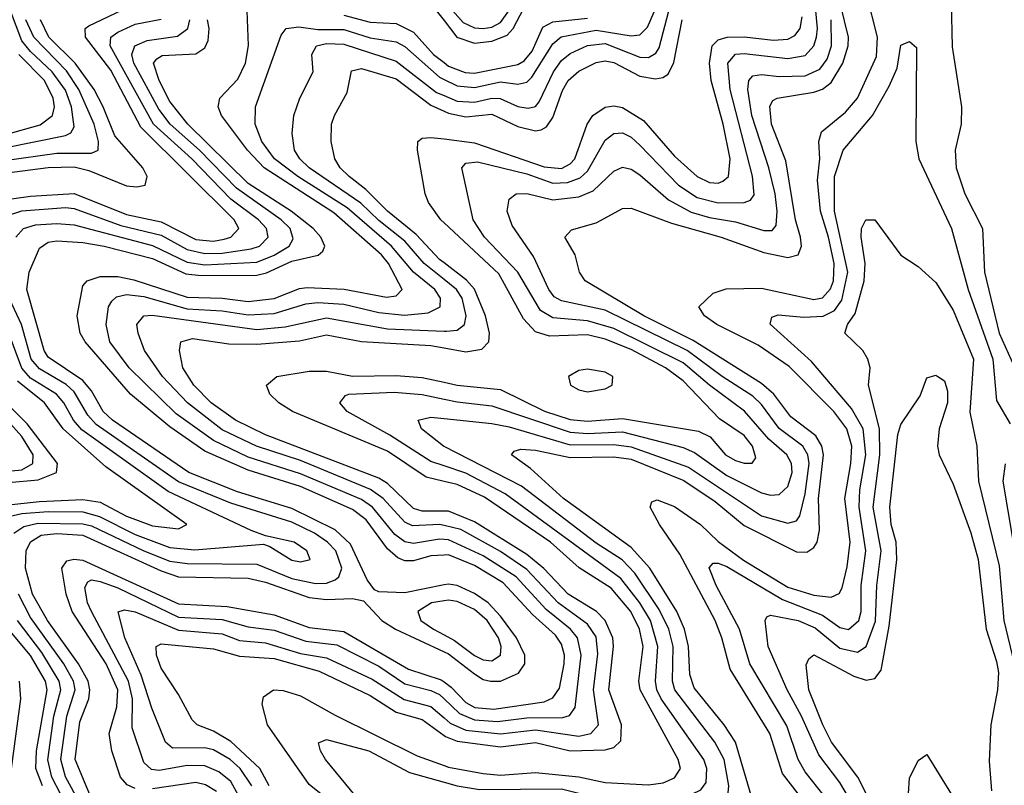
# Model space of a CAD drawing. Header units: inches. Extents: x 990535 to 1117859, y 769386 to 892122.
# Tile 810 of 1056: x 1049025 to 1051288, y 865371 to 867130. Entities that reach past the tile are written whole.
import ezdxf

# ---------------------------------------------------------------- set-up
doc = ezdxf.new("R2010")
doc.units = ezdxf.units.IN
doc.header["$MEASUREMENT"] = 0
doc.layers.add('B0846', color=7, linetype='Continuous')
doc.layers.add('B0856', color=7, linetype='Continuous')

msp = doc.modelspace()

# ---------------------------------------------------------------- linework, layer by layer
at = {"layer": 'B0846', "color": 5}
for points, elevation in [([(1048967.2, 866712.8), (1049050, 866724.5), (1049150, 866731), (1049270, 866682.3), (1049350, 866665.5), (1049430, 866625.1), (1049470, 866621.5), (1049494.6, 866625.4), (1049510.4, 866630), (1049528.4, 866650), (1049517.7, 866670), (1049303.3, 866883.3), (1049234, 867014), (1049176.4, 867090), (1049175.5, 867110), (1049183.9, 867116.1), (1049306, 867174)], 2980), ([(1048990, 866835.4), (1049130, 866864), (1049142.7, 866870), (1049150, 866883.5), (1049144.2, 866930), (1049130, 866968.2), (1049099.6, 867010), (1049050, 867056.6), (1049030, 867081.6), (1049003.9, 867150)], 3060), ([(1050000, 865899.8), (1049970, 865898.5), (1049930, 865886.6), (1049910, 865886.6), (1049893.5, 865893.5), (1049870, 865914.2), (1049821, 865981), (1049790, 866005), (1049670, 866057.3), (1049550, 866094.9), (1049450, 866139), (1049370, 866194.4), (1049279.8, 866270), (1049174.9, 866390), (1049163.8, 866410), (1049156.6, 866450), (1049170, 866518.4), (1049179.9, 866530), (1049210, 866539.9), (1049250, 866540.1), (1049287.3, 866532.7), (1049410, 866492.7), (1049490, 866490), (1049550, 866482.6), (1049610, 866489.2), (1049667.5, 866512.5), (1049685.3, 866514.7), (1049770.8, 866510.8), (1049867.5, 866492.5), (1049890, 866495.7), (1049903.9, 866510), (1049872.8, 866570), (1049856.3, 866590), (1049746.6, 866686.6), (1049586.9, 866790), (1049548.6, 866830), (1049488.5, 866910), (1049481.2, 866930), (1049484.5, 866950), (1049526.5, 866993.5), (1049543.4, 867030), (1049550.6, 867070.6), (1049547.3, 867150)], 2880), ([(1049970, 867166.6), (1050000, 867128)], 2920), ([(1048990, 866677.5), (1049030, 866691), (1049130, 866698.8), (1049150, 866696.2), (1049256.9, 866656.9), (1049350, 866634.7), (1049410, 866602.3), (1049450, 866592.9), (1049490, 866593.7), (1049556.6, 866603.4), (1049576.2, 866610), (1049596.2, 866630), (1049591.9, 866650), (1049573.6, 866670), (1049510, 866717.9), (1049420.2, 866810), (1049332, 866890), (1049232.6, 867070), (1049233.9, 867090), (1049250, 867101.6), (1049290, 867119.6), (1049350, 867131.1)], 2960), ([(1048990, 866806.4), (1049110, 866823.7), (1049190, 866823.6), (1049205.2, 866830), (1049205.8, 866850), (1049195.6, 866890), (1049160.9, 866970), (1049132.2, 867012.2), (1049057.3, 867090), (1049039.3, 867130)], 3040), ([(1048990, 866777.3), (1049090, 866790.5), (1049150, 866792.2), (1049183.8, 866783.8), (1049270, 866748.4), (1049293.9, 866746.1), (1049312.9, 866750), (1049318.1, 866770), (1049307.7, 866790), (1049243.2, 866863.2), (1049216.8, 866930), (1049195.6, 866970), (1049152.4, 867030), (1049091.4, 867090), (1049072.9, 867130)], 3020), ([(1049016.3, 866630), (1049033.8, 866650), (1049061.1, 866658.9), (1049110, 866661.9), (1049150, 866658.5), (1049330, 866611.4), (1049410, 866573), (1049450, 866566.9), (1049570, 866573), (1049610, 866588.9), (1049643.9, 866610), (1049653.2, 866626.8), (1049646.3, 866650), (1049625.8, 866670), (1049522.9, 866742.9), (1049437.7, 866830), (1049370.6, 866890), (1049344.4, 866924.4), (1049287.4, 867030), (1049282.7, 867050), (1049289.8, 867070.2), (1049317.9, 867082.1), (1049387.7, 867092.3), (1049411.4, 867110), (1049415.7, 867130)], 2940), ([(1050000, 865831.5), (1049910, 865813.4), (1049850, 865815.5), (1049840.3, 865820.3), (1049823.1, 865843.1), (1049784.8, 865924.8), (1049750, 865957.9), (1049650, 866006.8), (1049525.4, 866045.4), (1049413.2, 866090), (1049238.3, 866210), (1049216.8, 866230), (1049190, 866277.1), (1049170, 866301.2), (1049090, 866354.9), (1049080.8, 866370), (1049041.4, 866510), (1049046.4, 866550), (1049070, 866605), (1049090, 866618.5), (1049110, 866621.6), (1049170, 866618.3), (1049219.2, 866610), (1049330, 866581.1), (1049406.5, 866546.5), (1049442.2, 866542.2), (1049570, 866542.7), (1049591.7, 866548.3), (1049650, 866575.5), (1049711, 866589), (1049721.6, 866598.4), (1049726.2, 866610), (1049716.9, 866630), (1049699.4, 866650), (1049648.4, 866690), (1049550, 866753.3), (1049411, 866890), (1049370, 866941.9), (1049345.1, 866990), (1049332.1, 867030), (1049340.3, 867039.7), (1049352.6, 867047.4), (1049430, 867051.6), (1049450, 867065.5), (1049458.1, 867081.9), (1049460.1, 867110), (1049456.1, 867130)], 2920), ([(1049770, 867140.4), (1049830, 867124.2), (1049890, 867121.4), (1049930, 867101.2), (1049976.2, 867050), (1050000, 867031.4)], 2880), ([(1050000, 865935.9), (1049990, 865936.8), (1049930, 865926.6), (1049910, 865930.6), (1049887.3, 865947.3), (1049835.8, 866010), (1049810, 866027.6), (1049670, 866086.7), (1049550, 866125.2), (1049470, 866163.2), (1049384.5, 866224.5), (1049276.1, 866330), (1049231.6, 866390), (1049223.5, 866430), (1049229.2, 866470), (1049236.8, 866483.2), (1049247.1, 866492.9), (1049270, 866498.3), (1049310, 866493.7), (1049410, 866465.6), (1049490, 866461.1), (1049550, 866451.9), (1049610, 866455), (1049682.5, 866477.5), (1049710, 866480.6), (1049770, 866476.6), (1049850, 866457.2), (1049909.2, 866450.8), (1049963.4, 866456.6), (1049991.1, 866470), (1049991.9, 866490), (1049978.7, 866510), (1049930, 866550), (1049879, 866610), (1049777.4, 866697.4), (1049663.9, 866770), (1049610.2, 866810), (1049581.2, 866850), (1049566.2, 866890), (1049566.4, 866930), (1049625.6, 867094.4), (1049637.2, 867110), (1049666.2, 867113.8), (1049710, 867107.5), (1049770, 867107.2), (1049830, 867088.7), (1049890, 867079.3), (1049910, 867068.4), (1049990, 866997.6), (1050000, 866992.7)], 2860), ([(1050000, 866533.1), (1049954.2, 866570), (1049910, 866621.1), (1049850, 866668.3), (1049808.6, 866708.6), (1049690.3, 866790), (1049669, 866810), (1049656.1, 866830), (1049651.3, 866868.7), (1049655.2, 866910), (1049668.4, 866950), (1049699.6, 867010), (1049696.6, 867050), (1049706.6, 867070), (1049730, 867075.6), (1049770, 867074.1), (1049890, 867034.7), (1049983, 866963), (1050000, 866955.6)], 2840), ([(1048990, 866865.6), (1049071.9, 866888.1), (1049100.5, 866910), (1049104.8, 866930), (1049102, 866950), (1049082.2, 866990), (1049022.6, 867050)], 3080), ([(1050000, 866571.4), (1049990, 866579), (1049936.3, 866636.3), (1049870, 866689.8), (1049820.2, 866740.2), (1049782.4, 866770), (1049761.6, 866790), (1049749, 866810), (1049740.6, 866850), (1049741.5, 866890), (1049748, 866910), (1049777.5, 866962.5), (1049787.7, 867012.3), (1049810, 867018.1), (1049890, 866994.1), (1049970, 866933.9), (1050000, 866919.8)], 2820), ([(1050000, 866663.3), (1049992.7, 866670), (1049964.1, 866710), (1049956.7, 866730), (1049938.9, 866830), (1049940.2, 866850), (1049950, 866857.9), (1049970, 866859.5), (1050000, 866855.9)], 2780), ([(1049011.5, 865950), (1049034.3, 865965.7), (1049066.7, 865973.3), (1049170, 865971.9), (1049190, 865967.4), (1049310, 865909.5), (1049370, 865885.9), (1049410, 865880.3), (1049570, 865879.4), (1049650, 865846.5), (1049705, 865835), (1049730, 865835.8), (1049750, 865843.1), (1049758.6, 865850), (1049764.9, 865870), (1049751.3, 865910), (1049732.6, 865930), (1049702.3, 865950), (1049650, 865975.3), (1049510, 866019.3), (1049390, 866068.4), (1049200.2, 866200.2), (1049181.3, 866221.3), (1049150, 866275.4), (1049131.9, 866291.9), (1049070, 866327.5), (1049051.1, 866350), (1049028.9, 866430), (1048991.7, 866510)], 2940), ([(1050000, 865967.9), (1049990, 865970.3), (1049927.5, 865967.5), (1049910, 865975.8), (1049860.5, 866030), (1049830.8, 866050.8), (1049670, 866117.4), (1049569.1, 866150), (1049490, 866188.1), (1049410.2, 866250), (1049353.1, 866310), (1049311.4, 866370), (1049296.8, 866410), (1049294.4, 866430), (1049310, 866449.6), (1049329.1, 866450.9), (1049570, 866418.2), (1049635.3, 866424.7), (1049730, 866445.4), (1049870, 866420), (1050000, 866414.3)], 2840), ([(1048993.3, 865986.7), (1049030, 865995.2), (1049090, 866000.3), (1049170, 865999.1), (1049208.5, 865988.5), (1049290, 865947), (1049370, 865917.3), (1049427.6, 865912.4), (1049584.9, 865924.9), (1049600, 865920), (1049650, 865888.2), (1049670, 865884.5), (1049692.2, 865890), (1049684.7, 865910), (1049655.3, 865930), (1049590, 865944.2), (1049556.8, 865956.8), (1049366, 866046), (1049168, 866188), (1049148.4, 866210), (1049126.1, 866250), (1049109.4, 866269.4), (1049050, 866306.8), (1049030, 866329.5), (1048991.7, 866431.7)], 2960), ([(1050000, 866000.8), (1049950, 866001.2), (1049930, 866007.3), (1049870, 866064.7), (1049850, 866077), (1049590, 866176.5), (1049520.6, 866210), (1049465.1, 866250), (1049425, 866290), (1049399.9, 866330), (1049391.8, 866370), (1049395.2, 866390), (1049422.1, 866397.9), (1049505.1, 866385.1), (1049570, 866384.2), (1049668, 866392), (1049730, 866406), (1049810.6, 866390.6), (1049970, 866381.1), (1050000, 866375.8)], 2820), ([(1050000, 866069.2), (1049958.7, 866078.7), (1049870, 866139), (1049651.7, 866230), (1049620.1, 866250), (1049599.4, 866270), (1049591.7, 866290), (1049616, 866310), (1049690, 866322.3), (1049730, 866322.3), (1049790, 866311.1), (1049890, 866312.4), (1049950, 866308.3), (1050000, 866296.9)], 2780), ([(1048970, 866012.7), (1049070, 866023.4), (1049170, 866027.8), (1049210, 866021.5), (1049270, 865989.3), (1049330, 865967.3), (1049390, 865960.1), (1049408.7, 865970), (1049222.8, 866102.8), (1049124.4, 866190), (1049082, 866250), (1049019.4, 866299.4)], 2980), ([(1048910, 866084.7), (1049030, 866095.6), (1049055.3, 866110), (1049055.4, 866130), (1049030, 866172.2), (1048945.6, 866265.6)], 3040), ([(1050000, 866105.1), (1049970, 866115.3), (1049875.3, 866175.3), (1049777.4, 866230), (1049760.6, 866250), (1049773.3, 866266.7), (1049781.6, 866270), (1049885.5, 866274.5), (1049950, 866269.2), (1050000, 866258.4)], 2760), ([(1048930, 866060.3), (1049067.4, 866072.6), (1049109.1, 866090), (1049111.5, 866110), (1049041.8, 866201.8), (1048981.8, 866261.8)], 3020), ([(1050000, 866149.4), (1049998.8, 866150), (1049947.9, 866190), (1049940.9, 866210), (1049970, 866216.7), (1050000, 866213.6)], 2740), ([(1049210.8, 865290.8), (1049152.3, 865430), (1049163.2, 865516.8), (1049184, 865570), (1049186.2, 865590), (1049181.8, 865610), (1049159.8, 865650), (1049088.8, 865750), (1049054.3, 865810), (1049038.3, 865870), (1049039.9, 865910), (1049049.3, 865930.7), (1049074.2, 865945.8), (1049110, 865949.8), (1049170, 865945.9), (1049350, 865863.5), (1049390, 865850.2), (1049550, 865846.6), (1049590, 865838), (1049690, 865802.5), (1049730, 865797.6), (1049790, 865800.5), (1049815.2, 865795.2), (1049857, 865750), (1049888.3, 865730), (1050000, 865677.5)], 2920), ([(1049290, 865363.8), (1049271.9, 865371.9), (1049256.8, 865390), (1049236.4, 865450), (1049230.7, 865490), (1049248.4, 865551.6), (1049250, 865590), (1049223.5, 865650), (1049145.2, 865770), (1049131.5, 865810), (1049121.5, 865870), (1049133, 865887), (1049149.3, 865890.7), (1049170, 865888.5), (1049390, 865787.6), (1049501.7, 865781.7), (1049610, 865762.6), (1049690, 865733.4), (1049770, 865724.5), (1049918.2, 865638.2), (1049993.2, 865613.2), (1050000, 865608.4)], 2880), ([(1049527.6, 865347.6), (1049510, 865379.5), (1049482.2, 865402.2), (1049450, 865415.8), (1049410, 865416.2), (1049345, 865405), (1049327.7, 865407.7), (1049310, 865423.8), (1049283.2, 865503.2), (1049283.7, 865570), (1049274.9, 865610), (1049189.7, 865770), (1049180.8, 865790), (1049174.6, 865825.4), (1049181.5, 865838.5), (1049190, 865842.9), (1049210, 865839.4), (1049250, 865824.9), (1049390, 865757.4), (1049490, 865751.9), (1049550, 865735.4), (1049610, 865727.8), (1049682.2, 865702.2), (1049753.4, 865693.4), (1049850, 865644.6), (1049910, 865604.2), (1049970, 865589), (1049990, 865579.4), (1050000, 865569.9)], 2860), ([(1049163.3, 865330), (1049130, 865390.7), (1049119.4, 865430), (1049133.1, 865530), (1049152.2, 865590), (1049148.8, 865610), (1049126.1, 865650), (1049050, 865756.8), (1049021.8, 865810)], 2940), ([(1050000, 865794.9), (1049971, 865790), (1049939.8, 865770), (1049946.9, 865750), (1049976.1, 865730), (1050000, 865716.9)], 2940), ([(1049558.4, 865370), (1049531.4, 865410), (1049508.3, 865430), (1049470, 865452.2), (1049450, 865456.9), (1049376.2, 865456.2), (1049359.9, 865470), (1049328.2, 865548.2), (1049304.1, 865624.1), (1049266.6, 865710), (1049250.8, 865769.2), (1049265.7, 865774.3), (1049290, 865769.5), (1049390, 865727.2), (1049490, 865719.2), (1049530, 865703.9), (1049590, 865698.3), (1049670, 865673.7), (1049730, 865664), (1049835, 865615), (1049908.2, 865568.2), (1049970, 865552.1), (1050000, 865526.1)], 2840), ([(1049140.1, 865310), (1049099, 865390), (1049089.7, 865429.7), (1049103.5, 865530), (1049119.3, 865590), (1049115.7, 865610), (1049076, 865676), (1049019.8, 865750)], 2960), ([(1049077.5, 865370), (1049062.2, 865410), (1049063.1, 865450), (1049088.1, 865590), (1049084.2, 865610), (1049049.4, 865669.4), (1048999.2, 865730)], 2980), ([(1049598.2, 865370), (1049577, 865410), (1049510, 865471.5), (1049470, 865495.4), (1049432.9, 865510), (1049421.5, 865521.5), (1049390, 865579.8), (1049350, 865640.3), (1049339.3, 865670), (1049338.3, 865690), (1049350, 865696.2), (1049470, 865684.8), (1049530, 865667.4), (1049610, 865662), (1049713.1, 865633.1), (1049830, 865577.3), (1049890, 865539), (1049950, 865522.3), (1050000, 865485.4)], 2820), ([(1049005.6, 865410), (1049027.8, 865570), (1049024.4, 865610)], 3020), ([(1050000, 865093.5), (1049973.2, 865113.2), (1049890, 865163), (1049810, 865193.7), (1049799.3, 865210), (1049792.4, 865270), (1049776.5, 865310), (1049750, 865334.4), (1049713.6, 865353.6), (1049690, 865373.1), (1049594.6, 865510), (1049582.2, 865557.8), (1049585.4, 865574.6), (1049608.2, 865590), (1049630, 865588.8), (1049670, 865576.6), (1049750, 865532), (1049938.5, 865438.5), (1050000, 865416.2)], 2780), ([(1050000, 865139.4), (1049856.5, 865236.5), (1049839.2, 865259.2), (1049810, 865330), (1049727.3, 865430), (1049715.8, 865450), (1049711.3, 865468.7), (1049730, 865476.6), (1049827.2, 865450), (1049920.7, 865400.7), (1050000, 865378.5)], 2760), ([(1049476.9, 865356.9), (1049452.1, 865372.1), (1049430, 865377.2), (1049330, 865363.1)], 2880)]:
    msp.add_lwpolyline(points, dxfattribs=dict(at, elevation=elevation))
at = {"layer": 'B0856', "color": 5}
for points, elevation in [([(1050722.4, 865290), (1050670.2, 865470), (1050644.2, 865510), (1050574.9, 865594.9), (1050565.3, 865625.3), (1050562, 865690), (1050552.5, 865730), (1050534.8, 865770), (1050473.4, 865870), (1050430, 865917.1), (1050274.7, 866030), (1050199.1, 866099.1), (1050154.8, 866130), (1050161.4, 866138.6), (1050176.9, 866143.1), (1050210, 866140.7), (1050290, 866123.8), (1050390, 866125.9), (1050430, 866120.4), (1050551.2, 866071.2), (1050623.2, 866023.2), (1050690, 865967.8), (1050810, 865907.2), (1050833.5, 865906.5), (1050850, 865917.2), (1050857.3, 865930), (1050862.9, 865957.1), (1050860.3, 866030), (1050872.3, 866130), (1050868.6, 866150), (1050854.2, 866174.2), (1050797.3, 866217.3), (1050758.1, 866270), (1050730, 866294.4), (1050572.7, 866392.7), (1050459, 866450), (1050324.2, 866530), (1050311.7, 866550), (1050301.6, 866590), (1050277.3, 866630), (1050292.8, 866647.2), (1050350, 866663.6), (1050410, 866696), (1050430, 866697.3), (1050522.9, 866662.9), (1050637.3, 866630), (1050735.3, 866595.3), (1050790, 866583.3), (1050814.1, 866590), (1050821.4, 866610), (1050819.4, 866630), (1050807.9, 866670), (1050785.9, 866805.9), (1050752.6, 866890), (1050748.6, 866931.4), (1050755.8, 866944.2), (1050765.7, 866950), (1050850, 866963.3), (1050870, 866970.7), (1050890, 866985.4), (1050916.7, 867030), (1050928.5, 867070), (1050929.6, 867090), (1050875.9, 867310)], 2720), ([(1050000, 866992.7), (1050030, 866978.1), (1050070, 866974), (1050130, 866986.9), (1050170, 866982.1), (1050190, 866986.3), (1050202.2, 866997.8), (1050250, 867074.3), (1050269.5, 867090.5), (1050350, 867106.3), (1050430, 867092.8), (1050450, 867095), (1050467.3, 867112.7), (1050503.5, 867196.5)], 2860), ([(1050846.5, 865310), (1050777.9, 865397.9), (1050749.1, 865490), (1050657.7, 865637.7), (1050638.5, 865710), (1050622.9, 865750), (1050542.1, 865902.1), (1050495.6, 865970), (1050474, 866010), (1050478, 866022), (1050490, 866027), (1050530, 866011.3), (1050589.8, 865970), (1050630, 865931.3), (1050688.5, 865888.5), (1050790, 865826.6), (1050850, 865807.5), (1050890, 865802.9), (1050908, 865812), (1050915.1, 865824.9), (1050926.8, 865873.2), (1050933.5, 865930), (1050921.3, 866030), (1050935.2, 866110), (1050937.4, 866150), (1050925.8, 866190), (1050895.9, 866230), (1050792.9, 866332.9), (1050722.3, 866382.3), (1050626.8, 866430), (1050598.7, 866450), (1050585.5, 866470), (1050618.4, 866501.6), (1050648.2, 866511.8), (1050730, 866513.4), (1050850, 866486.8), (1050870, 866490.6), (1050888.6, 866511.4), (1050895, 866530), (1050896.4, 866570), (1050883.8, 866630), (1050864.9, 866690), (1050858.6, 866761.4), (1050863.8, 866810), (1050861.3, 866850), (1050867.3, 866872.7), (1050922.5, 866917.5), (1050950.4, 866949.6), (1050994.3, 867045.7), (1050995.9, 867090), (1050970.8, 867190)], 2680), ([(1050000, 867172.6), (1050043.7, 867123.7), (1050070, 867111), (1050090, 867109.5), (1050110, 867113), (1050130, 867123.4), (1050165.6, 867174.4)], 2940), ([(1051165.9, 867170), (1051167.9, 867067.9), (1051189.7, 866930), (1051188.3, 866890), (1051175, 866830), (1051177.1, 866790), (1051196.7, 866730), (1051237.4, 866650), (1051242.1, 866550), (1051275.9, 866410), (1051317.6, 866317.6)], 2680), ([(1050000, 867128), (1050029.8, 867089.8), (1050070, 867076.1), (1050110, 867080.9), (1050145.3, 867094.7), (1050158.6, 867110), (1050183.2, 867156.8)], 2920), ([(1050000, 866955.6), (1050030, 866942.6), (1050070, 866940.4), (1050110, 866950), (1050129.3, 866949.3), (1050170, 866930.6), (1050193.4, 866926.6), (1050210, 866930.8), (1050219, 866941), (1050251.5, 867010), (1050270, 867036.3), (1050290, 867052.5), (1050329.5, 867070.5), (1050370, 867075), (1050450, 867043.6), (1050470, 867043.1), (1050486.6, 867053.4), (1050494.8, 867065.3), (1050517, 867150)], 2840), ([(1050000, 866258.4), (1050030, 866251.9), (1050110, 866243), (1050290, 866182), (1050330, 866179.2), (1050410, 866183.2), (1050550, 866147), (1050575.8, 866135.8), (1050650, 866082.6), (1050730, 866042.9), (1050750, 866037.3), (1050770, 866039.3), (1050790, 866057.6), (1050800, 866090), (1050798.9, 866110), (1050787.7, 866130), (1050746.2, 866166.2), (1050690.5, 866230.5), (1050610, 866290.4), (1050550, 866341.9), (1050390, 866420.9), (1050330, 866438.4), (1050250, 866444.9), (1050221.7, 866461.7), (1050169.7, 866550), (1050093.3, 866630), (1050066.7, 866670), (1050040.6, 866790), (1050050, 866800.6), (1050076.6, 866803.4), (1050190, 866775.7), (1050250, 866754.2), (1050284.1, 866755.9), (1050313.1, 866766.9), (1050330, 866782.1), (1050370, 866853), (1050390, 866868.8), (1050410, 866870.1), (1050430, 866859.9), (1050450, 866841.7), (1050538.7, 866750), (1050581.5, 866721.5), (1050630, 866708.9), (1050689.9, 866710.1), (1050704.3, 866715.7), (1050712.5, 866727.5), (1050709.3, 866770.7), (1050657.9, 866970), (1050652.1, 867030), (1050670, 867050.5), (1050690, 867052.2), (1050790, 867040.5), (1050830, 867048), (1050850, 867070), (1050856, 867090), (1050858.7, 867110), (1050854.8, 867150)], 2760), ([(1050000, 866855.9), (1050070, 866847.4), (1050230, 866792.3), (1050270, 866788), (1050290, 866798.7), (1050300.3, 866810), (1050329, 866890), (1050342.4, 866910), (1050370, 866929.1), (1050390, 866932.4), (1050410, 866928), (1050458.7, 866898.7), (1050530, 866816.6), (1050581.9, 866770), (1050610, 866755.6), (1050630, 866754.7), (1050640.7, 866759.3), (1050654.2, 866770), (1050657.9, 866810), (1050641.8, 866890), (1050614.1, 866990), (1050610.5, 867030), (1050616.4, 867070), (1050630, 867084.1), (1050650.5, 867089.5), (1050690, 867090.4), (1050757.2, 867082.8), (1050790, 867085.4), (1050806.4, 867093.6), (1050818.3, 867110), (1050823.2, 867136.8)], 2780), ([(1050000, 867031.4), (1050010, 867023.6), (1050048.8, 867008.8), (1050070, 867007.4), (1050170, 867027.2), (1050184.2, 867035.8), (1050202.6, 867057.4), (1050227.4, 867112.6), (1050250, 867125.4), (1050330, 867133.2)], 2880), ([(1050000, 866919.8), (1050010, 866915.2), (1050050, 866906.5), (1050110, 866913.2), (1050170, 866884.8), (1050210, 866874.9), (1050223, 866877), (1050235.9, 866884.1), (1050250, 866905.2), (1050272.4, 866967.6), (1050285, 866990), (1050310, 867011.4), (1050350, 867031.5), (1050370, 867035.5), (1050390, 867031.5), (1050450, 866999.9), (1050485.9, 866994.1), (1050502.7, 866997.3), (1050514.8, 867005.1), (1050528.4, 867031.6), (1050547.3, 867130)], 2820), ([(1050000, 866213.6), (1050110, 866202.1), (1050150, 866194.4), (1050290, 866153.3), (1050390, 866154.4), (1050430, 866149), (1050561.7, 866101.8), (1050730, 865990.3), (1050790, 865973.4), (1050810, 865978.4), (1050817.8, 865990), (1050830, 866040.7), (1050839, 866110), (1050836.2, 866130), (1050824.6, 866150), (1050770.4, 866190.4), (1050730, 866245.7), (1050710, 866264.8), (1050639.4, 866310), (1050558.9, 866370), (1050370, 866462.3), (1050270, 866483.8), (1050253.4, 866493.4), (1050240.9, 866510), (1050205.7, 866585.7), (1050157, 866657), (1050144.8, 866690), (1050150, 866717.8), (1050166, 866730), (1050190, 866730.4), (1050250, 866716), (1050310, 866722.8), (1050343.1, 866736.9), (1050390, 866782.3), (1050410, 866790.9), (1050430, 866786.3), (1050450, 866773.5), (1050515.8, 866715.8), (1050567.7, 866687.7), (1050610, 866675.4), (1050670, 866665.8), (1050734.7, 866645.3), (1050754.4, 866645.6), (1050763, 866657), (1050765.8, 866690), (1050760.7, 866730), (1050746.2, 866790), (1050707.2, 866910), (1050698.1, 866970), (1050700.7, 866990), (1050710, 867000.8), (1050730, 867003.7), (1050770, 866999.3), (1050830, 867001.2), (1050863.4, 867016.6), (1050880.4, 867039.6), (1050890.3, 867070), (1050889.7, 867130)], 2740), ([(1050888.6, 865328.6), (1050830, 865402.3), (1050813.7, 865430), (1050787.6, 865507.6), (1050703, 865650), (1050678.9, 865730), (1050625.8, 865830), (1050609.2, 865870.8), (1050618.8, 865881.2), (1050630, 865881.6), (1050650, 865873.5), (1050777.9, 865797.9), (1050870, 865761.9), (1050910, 865733.3), (1050930, 865729), (1050953.1, 865750), (1050958.7, 865770), (1050958.8, 865830), (1050969.4, 865910), (1050954, 866010), (1050955.8, 866050), (1050969.2, 866130), (1050963.1, 866190), (1050936.7, 866236.7), (1050844.9, 866344.9), (1050749.8, 866430.2), (1050753.8, 866446.2), (1050767.9, 866452.1), (1050826.9, 866446.9), (1050871.3, 866448.7), (1050897.8, 866462.2), (1050914.4, 866485.6), (1050927.9, 866550), (1050897.6, 866690), (1050897.4, 866770), (1050917.2, 866830), (1050984.8, 866910), (1051023.1, 866976.9), (1051041.2, 867018.8), (1051050, 867071.4), (1051070, 867079.8), (1051085.9, 867065.9), (1051084.7, 866850), (1051091.5, 866810), (1051166.3, 866650), (1051204.6, 866510), (1051261.6, 866350), (1051270, 866255.2), (1051301.3, 866201.3)], 2660), ([(1050927.6, 865347.6), (1050910, 865377.7), (1050861.1, 865441.1), (1050821.6, 865530), (1050788.5, 865590), (1050745.2, 865690), (1050738.4, 865750), (1050741.9, 865758.1), (1050750, 865762), (1050814.2, 865750), (1050853.2, 865733.2), (1050910, 865686.4), (1050950, 865676.7), (1050970.2, 865689.8), (1050991.6, 865748.4), (1050994.5, 865830), (1051004.4, 865910), (1050986.5, 866010), (1051001.6, 866130), (1051000.9, 866190), (1050975.4, 866290), (1050979.4, 866330), (1050974, 866350), (1050962.7, 866370), (1050921, 866410), (1050927.2, 866430), (1050945.1, 866454.9), (1050965.7, 866530), (1050967.7, 866570), (1050958.5, 866630), (1050959.5, 866650), (1050969.8, 866670), (1050990.1, 866670.1), (1051050, 866588.9), (1051090, 866563.2), (1051130, 866526.4), (1051170, 866462.5), (1051216.9, 866350), (1051208.6, 866228.6), (1051224.5, 866150), (1051228.3, 866070), (1051275.6, 865875.6), (1051286.8, 865750), (1051310.7, 865650.7)], 2640), ([(1050000, 866296.9), (1050030, 866290), (1050130, 866280.4), (1050230.8, 866230.8), (1050290, 866211.1), (1050330, 866207.5), (1050410, 866214), (1050584.9, 866184.9), (1050611.6, 866171.6), (1050646.9, 866130), (1050670, 866117.6), (1050690, 866111), (1050708.6, 866111.4), (1050716.5, 866123.5), (1050709.1, 866150), (1050690, 866175), (1050633.1, 866213.1), (1050550, 866300.3), (1050509.3, 866330), (1050430, 866372.6), (1050370, 866395.9), (1050330, 866405.6), (1050242.7, 866402.7), (1050210, 866413.1), (1050182.8, 866442.8), (1050126, 866546), (1050000, 866663.3)], 2780), ([(1050000, 866375.8), (1050050, 866367), (1050087.3, 866372.7), (1050103.1, 866390), (1050104.9, 866410), (1050095.2, 866450), (1050070, 866511), (1050051.9, 866531.9), (1050000, 866571.4)], 2820), ([(1050000, 866414.3), (1050005.9, 866414.1), (1050030, 866416.7), (1050047.3, 866430), (1050051.1, 866450), (1050042, 866490), (1050028.7, 866510), (1050000, 866533.1)], 2840), ([(1050970.9, 865350.9), (1050951.3, 865390), (1050890.9, 865470), (1050870.8, 865510), (1050838.5, 865590), (1050832.1, 865647.9), (1050838.1, 865661.9), (1050850, 865670.6), (1050941.6, 865621.6), (1050970, 865612.6), (1050990, 865616.1), (1051004.4, 865635.6), (1051023.1, 865736.9), (1051040.6, 865890), (1051039, 865930), (1051027.4, 865970), (1051024.5, 866010), (1051043, 866177), (1051050, 866199.8), (1051094.1, 866265.9), (1051110, 866307.2), (1051130, 866313), (1051135.3, 866310), (1051150, 866300.2), (1051156.8, 866276.8), (1051157.2, 866250), (1051137.9, 866190), (1051134, 866150), (1051138.1, 866130), (1051170, 866062.6), (1051211.1, 865951.1), (1051227.3, 865890), (1051245.7, 865730), (1051270, 865655.8), (1051274, 865630), (1051272, 865590), (1051256.4, 865510), (1051253.2, 865426.8), (1051258.5, 865358.5)], 2620), ([(1050000, 865330.8), (1050050, 865320.2), (1050170, 865319.6), (1050270, 865328.9), (1050330, 865309.7), (1050390, 865303.7), (1050612, 865308), (1050630, 865310.1), (1050650.5, 865329.5), (1050654.6, 865370), (1050643.6, 865430), (1050622.3, 865470), (1050530.6, 865590), (1050524.9, 865610), (1050526.5, 865690), (1050517, 865730), (1050494.6, 865774.6), (1050438.6, 865858.6), (1050409.2, 865889.2), (1050350, 865927), (1050178, 866058), (1050000, 866149.4)], 2740), ([(1050000, 865378.5), (1050029.9, 865370.1), (1050081.4, 865361.4), (1050270, 865362.8), (1050350, 865343.2), (1050490, 865336.3), (1050569.2, 865350.8), (1050590, 865360.6), (1050602.3, 865377.7), (1050604.1, 865410), (1050597.1, 865430), (1050498.9, 865570), (1050489.4, 865590), (1050485.8, 865610), (1050491.7, 865690), (1050474.2, 865750), (1050450.4, 865790.4), (1050406.2, 865846.2), (1050140.3, 866040.3), (1050050, 866088.1), (1050000, 866105.1)], 2760), ([(1051290, 866109.9), (1051284.3, 866070), (1051318.3, 865870)], 2660), ([(1050000, 865416.2), (1050010, 865412.6), (1050090, 865398.2), (1050130, 865394.6), (1050210, 865400.2), (1050310, 865390.3), (1050370, 865377.6), (1050470, 865372.1), (1050503.5, 865376.5), (1050530, 865388.3), (1050543.3, 865410), (1050538.3, 865430), (1050450.9, 865590), (1050447.7, 865610), (1050457.7, 865690), (1050449.6, 865730), (1050429.6, 865770), (1050384, 865824), (1050310.3, 865870.3), (1050244.4, 865930), (1050093, 866033), (1050030, 866062.2), (1050000, 866069.2)], 2780), ([(1050000, 865485.4), (1050003.1, 865483.1), (1050030, 865472.5), (1050130, 865459.6), (1050210, 865469.5), (1050290.3, 865450.3), (1050370, 865452.4), (1050390, 865457.9), (1050406.7, 865473.3), (1050407.6, 865510), (1050378.9, 865590), (1050389.8, 865690), (1050388, 865710), (1050370, 865749.9), (1050350.4, 865770.4), (1050285.2, 865810), (1050229.1, 865869.1), (1050190, 865901.5), (1050070, 865976.7), (1050010, 866000.8), (1050000, 866000.8)], 2820), ([(1050000, 865526.1), (1050014, 865514), (1050050, 865498), (1050130, 865489.3), (1050210, 865498.1), (1050310, 865483.6), (1050337.7, 865490), (1050355.4, 865510), (1050343.9, 865590), (1050353.2, 865673.2), (1050350, 865711.8), (1050330, 865741.6), (1050262.6, 865790), (1050190, 865867.2), (1050130, 865907.9), (1050038.6, 865958.6), (1050000, 865967.9)], 2840), ([(1050000, 865569.9), (1050035.9, 865535.9), (1050070, 865521.3), (1050122.6, 865517.4), (1050190, 865525.8), (1050273.1, 865526.9), (1050288.7, 865531.3), (1050301.3, 865550), (1050315.3, 865670), (1050306.8, 865710), (1050290.9, 865730), (1050234.9, 865774.9), (1050165.7, 865850), (1050090, 865898.1), (1050010, 865934.9), (1050000, 865935.9)], 2860), ([(1050000, 865608.4), (1050016.6, 865596.6), (1050050, 865561.5), (1050070.8, 865550), (1050114.4, 865545.6), (1050230, 865563.1), (1050250, 865571.9), (1050265.5, 865594.5), (1050276.2, 865650), (1050276.6, 865670), (1050270, 865695.2), (1050255.9, 865715.9), (1050203.2, 865763.2), (1050135.9, 865835.9), (1050070, 865876.2), (1050010, 865900.2), (1050000, 865899.8)], 2880), ([(1050000, 865677.5), (1050010, 865672.8), (1050070, 865626.8), (1050090, 865614), (1050106.7, 865610), (1050130, 865610.5), (1050171.3, 865628.7), (1050185.4, 865650), (1050186.1, 865670), (1050166.8, 865710), (1050130, 865759.5), (1050101.4, 865790), (1050070, 865811.8), (1050030, 865829.8), (1050010, 865833.5), (1050000, 865831.5)], 2920), ([(1050000, 865716.9), (1050023.8, 865703.8), (1050070, 865669), (1050090, 865659.4), (1050110, 865657), (1050129.6, 865670.4), (1050131.5, 865690), (1050125.3, 865710), (1050098.9, 865750), (1050070, 865774.9), (1050030, 865793.3), (1050010, 865796.6), (1050000, 865794.9)], 2940), ([(1051067.7, 865352.3), (1051070, 865387.3), (1051090, 865427.7), (1051110, 865442), (1051166.4, 865350)], 2580)]:
    msp.add_lwpolyline(points, dxfattribs=dict(at, elevation=elevation))
at = {"layer": 'B0856', "color": 5, "elevation": 2820}
msp.add_lwpolyline([(1050330, 866327), (1050310, 866323.8), (1050286.1, 866310), (1050290.8, 866290), (1050310, 866279.9), (1050330, 866274.7), (1050370, 866281.8), (1050386.6, 866290), (1050388, 866310), (1050370, 866320.1)], close=True, dxfattribs=at)

doc.saveas('drawing.dxf')
